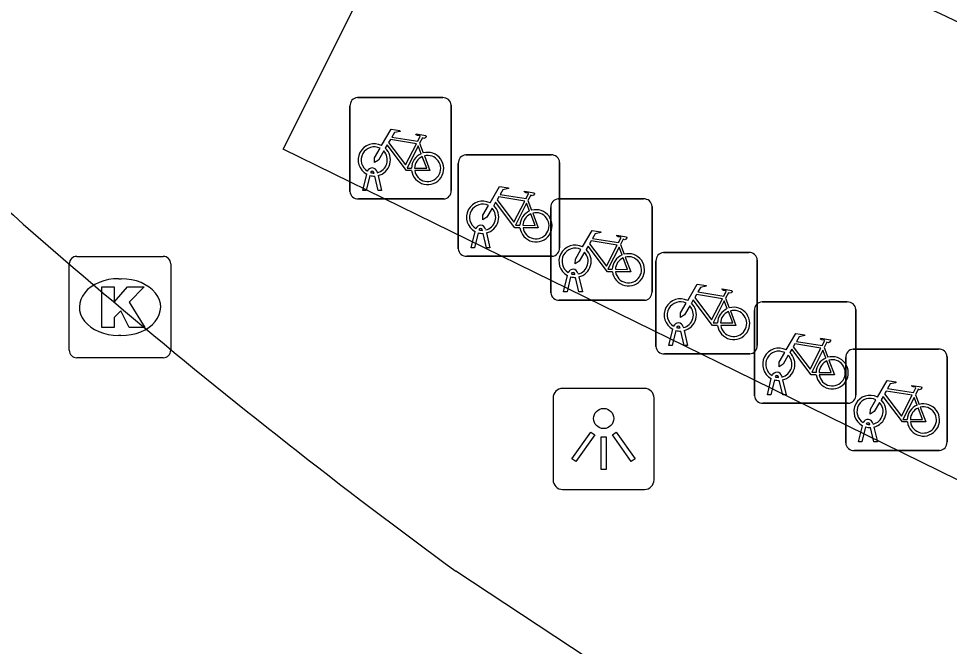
# Model space of a CAD drawing. Extents: x 158838 to 160074, y 386376 to 387776.
# Drawn here: x 159492.92 to 159502.1, y 386934.24 to 386940.43 of the extents above; entities that cross this region are included whole.
import ezdxf

# ---------------------------------------------------------------- set-up
doc = ezdxf.new("R2010")
doc.units = 0
for name, color, linetype in [('IMGEO_Fietsenrek', 7, 'Continuous'), ('IMGEO_Kolk', 7, 'Continuous'), ('IMGEO_Lichtpunt', 7, 'Continuous'), ('IMGEO_Parkeervlak_open', 7, 'Continuous'), ('IMGEO_Rijbaan_lokaal_open', 7, 'Continuous')]:
    doc.layers.add(name, color=color, linetype=linetype)

msp = doc.modelspace()

# ---------------------------------------------------------------- linework, layer by layer
at = {"layer": 'IMGEO_Fietsenrek'}
for p, q in [((159496.2659, 386939.6515), (159497.1068, 386939.6515)), ((159497.1068, 386939.6515), (159496.2659, 386939.6515)), ((159496.1915, 386938.7269), (159496.1915, 386939.5678)), ((159496.1915, 386939.5678), (159496.1915, 386938.7269)), ((159497.1905, 386939.5771), (159497.1905, 386938.7362)), ((159497.1905, 386938.7362), (159497.1905, 386939.5771)), ((159496.8782, 386939.2012), (159496.9145, 386939.106)), ((159497.3349, 386939.0865), (159498.1758, 386939.0865)), ((159498.1758, 386939.0865), (159497.3349, 386939.0865)), ((159497.2605, 386938.1619), (159497.2605, 386939.0028)), ((159497.2605, 386939.0028), (159497.2605, 386938.1619)), ((159498.2595, 386939.0121), (159498.2595, 386938.1712)), ((159498.2595, 386938.1712), (159498.2595, 386939.0121)), ((159496.4289, 386938.9079), (159496.4279, 386938.9122)), ((159496.4596, 386938.9194), (159496.4614, 386938.9115)), ((159496.3185, 386938.7363), (159496.3568, 386938.8963)), ((159496.3872, 386938.8841), (159496.3519, 386938.7363)), ((159496.47, 386938.7363), (159496.4361, 386938.878)), ((159496.4684, 386938.8823), (159496.5034, 386938.7363)), ((159496.3519, 386938.7363), (159496.3185, 386938.7363)), ((159496.5034, 386938.7363), (159496.47, 386938.7363)), ((159497.1161, 386938.6525), (159496.2752, 386938.6525)), ((159496.2752, 386938.6525), (159497.1161, 386938.6525)), ((159497.9472, 386938.6362), (159497.9835, 386938.541)), ((159498.2469, 386938.6525), (159499.0878, 386938.6525)), ((159499.0878, 386938.6525), (159498.2469, 386938.6525)), ((159498.1725, 386937.7279), (159498.1725, 386938.5688)), ((159498.1725, 386938.5688), (159498.1725, 386937.7279)), ((159499.1715, 386938.5781), (159499.1715, 386937.7372)), ((159499.1715, 386937.7372), (159499.1715, 386938.5781)), ((159497.4979, 386938.3429), (159497.4969, 386938.3472)), ((159497.5286, 386938.3544), (159497.5304, 386938.3465)), ((159497.3875, 386938.1713), (159497.4258, 386938.3313)), ((159497.4562, 386938.3191), (159497.4209, 386938.1713)), ((159497.539, 386938.1713), (159497.5051, 386938.313)), ((159497.5374, 386938.3173), (159497.5724, 386938.1713)), ((159497.4209, 386938.1713), (159497.3875, 386938.1713)), ((159497.5724, 386938.1713), (159497.539, 386938.1713)), ((159498.8592, 386938.2022), (159498.8955, 386938.107)), ((159498.1851, 386938.0875), (159497.3442, 386938.0875)), ((159497.3442, 386938.0875), (159498.1851, 386938.0875)), ((159499.2849, 386938.1235), (159500.1258, 386938.1235)), ((159500.1258, 386938.1235), (159499.2849, 386938.1235)), ((159499.2105, 386937.1989), (159499.2105, 386938.0398)), ((159499.2105, 386938.0398), (159499.2105, 386937.1989)), ((159500.2095, 386938.0491), (159500.2095, 386937.2082)), ((159500.2095, 386937.2082), (159500.2095, 386938.0491)), ((159498.2995, 386937.7373), (159498.3378, 386937.8973)), ((159498.4099, 386937.9089), (159498.4089, 386937.9132)), ((159498.4406, 386937.9204), (159498.4424, 386937.9125)), ((159498.3682, 386937.8851), (159498.3329, 386937.7373)), ((159498.451, 386937.7373), (159498.4171, 386937.879)), ((159498.4494, 386937.8833), (159498.4844, 386937.7373)), ((159498.3329, 386937.7373), (159498.2995, 386937.7373)), ((159498.4844, 386937.7373), (159498.451, 386937.7373)), ((159499.0971, 386937.6535), (159498.2562, 386937.6535)), ((159498.2562, 386937.6535), (159499.0971, 386937.6535)), ((159499.8972, 386937.6732), (159499.9335, 386937.578)), ((159500.2569, 386937.6365), (159501.0978, 386937.6365)), ((159501.0978, 386937.6365), (159500.2569, 386937.6365)), ((159500.1825, 386936.7119), (159500.1825, 386937.5528)), ((159500.1825, 386937.5528), (159500.1825, 386936.7119)), ((159501.1815, 386937.5621), (159501.1815, 386936.7212)), ((159501.1815, 386936.7212), (159501.1815, 386937.5621)), ((159499.3375, 386937.2083), (159499.3758, 386937.3683)), ((159499.4062, 386937.3561), (159499.3709, 386937.2083)), ((159499.4479, 386937.3799), (159499.4469, 386937.3842)), ((159499.489, 386937.2083), (159499.4551, 386937.35)), ((159499.4786, 386937.3914), (159499.4804, 386937.3835)), ((159499.4874, 386937.3543), (159499.5224, 386937.2083)), ((159499.3709, 386937.2083), (159499.3375, 386937.2083)), ((159499.5224, 386937.2083), (159499.489, 386937.2083)), ((159500.8692, 386937.1862), (159500.9055, 386937.091)), ((159501.1569, 386937.1715), (159501.9978, 386937.1715)), ((159501.9978, 386937.1715), (159501.1569, 386937.1715)), ((159500.1351, 386937.1245), (159499.2942, 386937.1245)), ((159499.2942, 386937.1245), (159500.1351, 386937.1245)), ((159501.0825, 386936.2469), (159501.0825, 386937.0878)), ((159501.0825, 386937.0878), (159501.0825, 386936.2469)), ((159502.0815, 386937.0971), (159502.0815, 386936.2562)), ((159502.0815, 386936.2562), (159502.0815, 386937.0971)), ((159500.3095, 386936.7213), (159500.3478, 386936.8813)), ((159500.4199, 386936.8929), (159500.4189, 386936.8972)), ((159500.4506, 386936.9044), (159500.4524, 386936.8965)), ((159500.3782, 386936.8691), (159500.3429, 386936.7213)), ((159500.461, 386936.7213), (159500.4271, 386936.863)), ((159500.4594, 386936.8673), (159500.4944, 386936.7213)), ((159500.3429, 386936.7213), (159500.3095, 386936.7213)), ((159500.4944, 386936.7213), (159500.461, 386936.7213)), ((159501.7692, 386936.7212), (159501.8055, 386936.626)), ((159501.1071, 386936.6375), (159500.2662, 386936.6375)), ((159500.2662, 386936.6375), (159501.1071, 386936.6375)), ((159501.3199, 386936.4279), (159501.3189, 386936.4322)), ((159501.3506, 386936.4394), (159501.3524, 386936.4315)), ((159501.2095, 386936.2563), (159501.2478, 386936.4163)), ((159501.2782, 386936.4041), (159501.2429, 386936.2563)), ((159501.361, 386936.2563), (159501.3271, 386936.398)), ((159501.3594, 386936.4023), (159501.3944, 386936.2563)), ((159501.2429, 386936.2563), (159501.2095, 386936.2563)), ((159501.3944, 386936.2563), (159501.361, 386936.2563)), ((159502.0071, 386936.1725), (159501.1662, 386936.1725)), ((159501.1662, 386936.1725), (159502.0071, 386936.1725))]:
    msp.add_line(p, q, dxfattribs=at)
for points in [[(159496.5041, 386939.1782), (159496.5988, 386939.3417), (159496.685, 386939.3279), (159496.6867, 386939.3192), (159496.6306, 386939.3083), (159496.6044, 386939.263), (159496.8596, 386939.2222)], [(159496.8596, 386939.2222), (159496.8846, 386939.271), (159496.8795, 386939.275), (159496.8563, 386939.2787), (159496.8436, 386939.2862), (159496.8426, 386939.2893), (159496.8448, 386939.2939), (159496.9396, 386939.2788), (159496.9419, 386939.2685), (159496.9325, 386939.2561), (159496.9201, 386939.2497), (159496.9056, 386939.2559), (159496.8782, 386939.2012)], [(159496.7998, 386938.9335), (159496.7501, 386938.9336), (159496.5594, 386939.1853), (159496.5404, 386939.1525)], [(159496.8467, 386939.197), (159496.5899, 386939.238), (159496.5732, 386939.2092), (159496.7402, 386938.9889), (159496.8467, 386939.197)], [(159496.8947, 386939.099), (159496.8654, 386939.1758), (159496.756, 386938.9577), (159496.7987, 386938.9576)], [(159496.5248, 386939.1257), (159496.4732, 386939.0365), (159496.4333, 386939.0105), (159496.4345, 386939.058), (159496.489, 386939.1522)], [(159496.8287, 386938.9575), (159496.9486, 386938.9573), (159496.9054, 386939.0709)], [(159496.9252, 386939.0778), (159496.9802, 386938.9332), (159496.8301, 386938.9335)], [(159497.5731, 386938.6132), (159497.6678, 386938.7767), (159497.754, 386938.7629), (159497.7557, 386938.7542), (159497.6996, 386938.7433), (159497.6734, 386938.698), (159497.9286, 386938.6572)], [(159497.9286, 386938.6572), (159497.9536, 386938.706), (159497.9485, 386938.71), (159497.9253, 386938.7137), (159497.9126, 386938.7212), (159497.9116, 386938.7243), (159497.9138, 386938.7289), (159498.0086, 386938.7138), (159498.0109, 386938.7035), (159498.0015, 386938.6911), (159497.9891, 386938.6847), (159497.9746, 386938.6909), (159497.9472, 386938.6362)], [(159497.9157, 386938.632), (159497.6589, 386938.673), (159497.6422, 386938.6442), (159497.8092, 386938.4239), (159497.9157, 386938.632)], [(159497.5938, 386938.5607), (159497.5422, 386938.4715), (159497.5023, 386938.4455), (159497.5035, 386938.493), (159497.558, 386938.5872)], [(159497.8688, 386938.3685), (159497.8191, 386938.3686), (159497.6284, 386938.6203), (159497.6094, 386938.5875)], [(159497.9637, 386938.534), (159497.9344, 386938.6108), (159497.825, 386938.3927), (159497.8677, 386938.3926)], [(159497.8977, 386938.3925), (159498.0176, 386938.3923), (159497.9744, 386938.5059)], [(159497.9942, 386938.5128), (159498.0492, 386938.3682), (159497.8991, 386938.3685)], [(159498.4851, 386938.1792), (159498.5798, 386938.3427), (159498.666, 386938.3289), (159498.6677, 386938.3202), (159498.6116, 386938.3093), (159498.5854, 386938.264), (159498.8406, 386938.2232)], [(159498.8406, 386938.2232), (159498.8656, 386938.272), (159498.8605, 386938.276), (159498.8373, 386938.2797), (159498.8246, 386938.2872), (159498.8236, 386938.2903), (159498.8258, 386938.2949), (159498.9206, 386938.2798), (159498.9229, 386938.2695), (159498.9135, 386938.2571), (159498.9011, 386938.2507), (159498.8866, 386938.2569), (159498.8592, 386938.2022)], [(159498.7808, 386937.9345), (159498.7311, 386937.9346), (159498.5404, 386938.1863), (159498.5214, 386938.1535)], [(159498.8277, 386938.198), (159498.5709, 386938.239), (159498.5542, 386938.2102), (159498.7212, 386937.9899), (159498.8277, 386938.198)], [(159498.8757, 386938.1), (159498.8464, 386938.1768), (159498.737, 386937.9587), (159498.7797, 386937.9586)], [(159498.5058, 386938.1267), (159498.4542, 386938.0375), (159498.4143, 386938.0115), (159498.4155, 386938.059), (159498.47, 386938.1532)], [(159498.8097, 386937.9585), (159498.9296, 386937.9583), (159498.8864, 386938.0719)], [(159498.9062, 386938.0788), (159498.9612, 386937.9342), (159498.8111, 386937.9345)], [(159499.5231, 386937.6502), (159499.6178, 386937.8137), (159499.704, 386937.7999), (159499.7057, 386937.7912), (159499.6496, 386937.7803), (159499.6234, 386937.735), (159499.8786, 386937.6942)], [(159499.8657, 386937.669), (159499.6089, 386937.71), (159499.5922, 386937.6812), (159499.7592, 386937.4609), (159499.8657, 386937.669)], [(159499.8786, 386937.6942), (159499.9036, 386937.743), (159499.8985, 386937.747), (159499.8753, 386937.7507), (159499.8626, 386937.7582), (159499.8616, 386937.7613), (159499.8638, 386937.7659), (159499.9586, 386937.7508), (159499.9609, 386937.7405), (159499.9515, 386937.7281), (159499.9391, 386937.7217), (159499.9246, 386937.7279), (159499.8972, 386937.6732)], [(159499.5438, 386937.5977), (159499.4922, 386937.5085), (159499.4523, 386937.4825), (159499.4535, 386937.53), (159499.508, 386937.6242)], [(159499.8188, 386937.4055), (159499.7691, 386937.4056), (159499.5784, 386937.6573), (159499.5594, 386937.6245)], [(159499.9137, 386937.571), (159499.8844, 386937.6478), (159499.775, 386937.4297), (159499.8177, 386937.4296)], [(159499.8477, 386937.4295), (159499.9676, 386937.4293), (159499.9244, 386937.5429)], [(159499.9442, 386937.5498), (159499.9992, 386937.4052), (159499.8491, 386937.4055)], [(159500.4951, 386937.1632), (159500.5898, 386937.3267), (159500.676, 386937.3129), (159500.6777, 386937.3042), (159500.6216, 386937.2933), (159500.5954, 386937.248), (159500.8506, 386937.2072)], [(159500.8506, 386937.2072), (159500.8756, 386937.256), (159500.8705, 386937.26), (159500.8473, 386937.2637), (159500.8346, 386937.2712), (159500.8336, 386937.2743), (159500.8358, 386937.2789), (159500.9306, 386937.2638), (159500.9329, 386937.2535), (159500.9235, 386937.2411), (159500.9111, 386937.2347), (159500.8966, 386937.2409), (159500.8692, 386937.1862)], [(159500.7908, 386936.9185), (159500.7411, 386936.9186), (159500.5504, 386937.1703), (159500.5314, 386937.1375)], [(159500.8377, 386937.182), (159500.5809, 386937.223), (159500.5642, 386937.1942), (159500.7312, 386936.9739), (159500.8377, 386937.182)], [(159500.8857, 386937.084), (159500.8564, 386937.1608), (159500.747, 386936.9427), (159500.7897, 386936.9426)], [(159500.5158, 386937.1107), (159500.4642, 386937.0215), (159500.4243, 386936.9955), (159500.4255, 386937.043), (159500.48, 386937.1372)], [(159500.9162, 386937.0628), (159500.9712, 386936.9182), (159500.8211, 386936.9185)], [(159500.8197, 386936.9425), (159500.9396, 386936.9423), (159500.8964, 386937.0559)], [(159501.3951, 386936.6982), (159501.4898, 386936.8617), (159501.576, 386936.8479), (159501.5777, 386936.8392), (159501.5216, 386936.8283), (159501.4954, 386936.783), (159501.7506, 386936.7422)], [(159501.7506, 386936.7422), (159501.7756, 386936.791), (159501.7705, 386936.795), (159501.7473, 386936.7987), (159501.7346, 386936.8062), (159501.7336, 386936.8093), (159501.7358, 386936.8139), (159501.8306, 386936.7988), (159501.8329, 386936.7885), (159501.8235, 386936.7761), (159501.8111, 386936.7697), (159501.7966, 386936.7759), (159501.7692, 386936.7212)], [(159501.6908, 386936.4535), (159501.6411, 386936.4536), (159501.4504, 386936.7053), (159501.4314, 386936.6725)], [(159501.7377, 386936.717), (159501.4809, 386936.758), (159501.4642, 386936.7292), (159501.6312, 386936.5089), (159501.7377, 386936.717)], [(159501.7857, 386936.619), (159501.7564, 386936.6958), (159501.647, 386936.4777), (159501.6897, 386936.4776)], [(159501.4158, 386936.6457), (159501.3642, 386936.5565), (159501.3243, 386936.5305), (159501.3255, 386936.578), (159501.38, 386936.6722)], [(159501.7197, 386936.4775), (159501.8396, 386936.4773), (159501.7964, 386936.5909)], [(159501.8162, 386936.5978), (159501.8712, 386936.4532), (159501.7211, 386936.4535)]]:
    msp.add_lwpolyline(points, dxfattribs=at)
for centre, radius, start, end in [((159496.2692, 386939.5736), 0.0779, 92.4484, 184.28452), ((159496.2692, 386939.5736), 0.0779, 92.4484, 184.28452), ((159497.1126, 386939.5738), 0.0779, 2.4484, 94.28452), ((159497.1126, 386939.5738), 0.0779, 2.4484, 94.28452), ((159496.4311, 386939.0369), 0.159, 62.67661, 242.13685), ((159496.4311, 386939.0369), 0.129, 63.31916, 238.90302), ((159496.4311, 386939.0369), 0.129, 283.60429, 43.43025), ((159496.4311, 386939.0369), 0.159, 283.5766, 46.60424), ((159496.9577, 386938.9529), 0.159, 113.3408, 178.32165), ((159496.9577, 386938.9529), 0.159, 187.0065, 105.77075), ((159496.9577, 386938.9529), 0.129, 188.67146, 104.58832), ((159497.3382, 386939.0086), 0.0779, 92.4484, 184.28452), ((159497.3382, 386939.0086), 0.0779, 92.4484, 184.28452), ((159498.1816, 386939.0088), 0.0779, 2.4484, 94.28452), ((159498.1816, 386939.0088), 0.0779, 2.4484, 94.28452), ((159496.9577, 386938.9529), 0.129, 113.92302, 177.95563), ((159496.4109, 386938.9083), 0.0499, 12.8025, 158.69338), ((159496.4109, 386938.9083), 0.0174, 12.8025, 163.45023), ((159496.4311, 386939.0369), 0.129, 253.41502, 269.02044), ((159496.4311, 386939.0369), 0.159, 253.99666, 271.78671), ((159496.2694, 386938.7302), 0.0779, 182.4484, 274.28452), ((159496.2694, 386938.7302), 0.0779, 182.4484, 274.28452), ((159497.1128, 386938.7304), 0.0779, 272.4484, 4.28452), ((159497.1128, 386938.7304), 0.0779, 272.4484, 4.28452), ((159497.5001, 386938.4719), 0.159, 62.67661, 242.13685), ((159498.2502, 386938.5746), 0.0779, 92.4484, 184.28452), ((159498.2502, 386938.5746), 0.0779, 92.4484, 184.28452), ((159499.0936, 386938.5748), 0.0779, 2.4484, 94.28452), ((159499.0936, 386938.5748), 0.0779, 2.4484, 94.28452), ((159497.5001, 386938.4719), 0.129, 63.31916, 238.90302), ((159497.5001, 386938.4719), 0.129, 283.60429, 43.43025), ((159497.5001, 386938.4719), 0.159, 283.5766, 46.60424), ((159498.0267, 386938.3879), 0.159, 113.3408, 178.32165), ((159498.0267, 386938.3879), 0.159, 187.0065, 105.77075), ((159498.0267, 386938.3879), 0.129, 113.92302, 177.95563), ((159498.0267, 386938.3879), 0.129, 188.67146, 104.58832), ((159497.4799, 386938.3433), 0.0499, 12.8025, 158.69338), ((159497.4799, 386938.3433), 0.0174, 12.8025, 163.45023), ((159497.5001, 386938.4719), 0.129, 253.41502, 269.02044), ((159497.5001, 386938.4719), 0.159, 253.99666, 271.78671), ((159497.3384, 386938.1652), 0.0779, 182.4484, 274.28452), ((159497.3384, 386938.1652), 0.0779, 182.4484, 274.28452), ((159498.1818, 386938.1654), 0.0779, 272.4484, 4.28452), ((159498.1818, 386938.1654), 0.0779, 272.4484, 4.28452), ((159498.4121, 386938.0379), 0.159, 62.67661, 242.13685), ((159498.4121, 386938.0379), 0.129, 63.31916, 238.90302), ((159498.4121, 386938.0379), 0.129, 283.60429, 43.43025), ((159498.4121, 386938.0379), 0.159, 283.5766, 46.60424), ((159498.9387, 386937.9539), 0.159, 113.3408, 178.32165), ((159498.9387, 386937.9539), 0.159, 187.0065, 105.77075), ((159498.9387, 386937.9539), 0.129, 113.92302, 177.95563), ((159498.9387, 386937.9539), 0.129, 188.67146, 104.58832), ((159499.2882, 386938.0456), 0.0779, 92.4484, 184.28452), ((159499.2882, 386938.0456), 0.0779, 92.4484, 184.28452), ((159500.1316, 386938.0458), 0.0779, 2.4484, 94.28452), ((159500.1316, 386938.0458), 0.0779, 2.4484, 94.28452), ((159498.3919, 386937.9093), 0.0499, 12.8025, 158.69338), ((159498.3919, 386937.9093), 0.0174, 12.8025, 163.45023), ((159498.4121, 386938.0379), 0.129, 253.41502, 269.02044), ((159498.4121, 386938.0379), 0.159, 253.99666, 271.78671), ((159498.2504, 386937.7312), 0.0779, 182.4484, 274.28452), ((159498.2504, 386937.7312), 0.0779, 182.4484, 274.28452), ((159499.0938, 386937.7314), 0.0779, 272.4484, 4.28452), ((159499.0938, 386937.7314), 0.0779, 272.4484, 4.28452), ((159499.4501, 386937.5089), 0.159, 62.67661, 242.13685), ((159499.4501, 386937.5089), 0.129, 63.31916, 238.90302), ((159499.4501, 386937.5089), 0.159, 283.5766, 46.60424), ((159500.2602, 386937.5586), 0.0779, 92.4484, 184.28452), ((159500.2602, 386937.5586), 0.0779, 92.4484, 184.28452), ((159501.1036, 386937.5588), 0.0779, 2.4484, 94.28452), ((159501.1036, 386937.5588), 0.0779, 2.4484, 94.28452), ((159499.4501, 386937.5089), 0.129, 283.60429, 43.43025), ((159499.9767, 386937.4249), 0.159, 113.3408, 178.32165), ((159499.9767, 386937.4249), 0.159, 187.0065, 105.77075), ((159499.9767, 386937.4249), 0.129, 113.92302, 177.95563), ((159499.9767, 386937.4249), 0.129, 188.67146, 104.58832), ((159499.4299, 386937.3803), 0.0499, 12.8025, 158.69338), ((159499.4501, 386937.5089), 0.159, 253.99666, 271.78671), ((159499.4299, 386937.3803), 0.0174, 12.8025, 163.45023), ((159499.4501, 386937.5089), 0.129, 253.41502, 269.02044), ((159499.2884, 386937.2022), 0.0779, 182.4484, 274.28452), ((159499.2884, 386937.2022), 0.0779, 182.4484, 274.28452), ((159500.1318, 386937.2024), 0.0779, 272.4484, 4.28452), ((159500.1318, 386937.2024), 0.0779, 272.4484, 4.28452), ((159500.4221, 386937.0219), 0.159, 62.67661, 242.13685), ((159501.1602, 386937.0936), 0.0779, 92.4484, 184.28452), ((159501.1602, 386937.0936), 0.0779, 92.4484, 184.28452), ((159502.0036, 386937.0938), 0.0779, 2.4484, 94.28452), ((159502.0036, 386937.0938), 0.0779, 2.4484, 94.28452), ((159500.4221, 386937.0219), 0.129, 63.31916, 238.90302), ((159500.4221, 386937.0219), 0.129, 283.60429, 43.43025), ((159500.4221, 386937.0219), 0.159, 283.5766, 46.60424), ((159500.9487, 386936.9379), 0.159, 113.3408, 178.32165), ((159500.9487, 386936.9379), 0.159, 187.0065, 105.77075), ((159500.9487, 386936.9379), 0.129, 188.67146, 104.58832), ((159500.9487, 386936.9379), 0.129, 113.92302, 177.95563), ((159500.4019, 386936.8933), 0.0499, 12.8025, 158.69338), ((159500.4019, 386936.8933), 0.0174, 12.8025, 163.45023), ((159500.4221, 386937.0219), 0.129, 253.41502, 269.02044), ((159500.4221, 386937.0219), 0.159, 253.99666, 271.78671), ((159500.2604, 386936.7152), 0.0779, 182.4484, 274.28452), ((159500.2604, 386936.7152), 0.0779, 182.4484, 274.28452), ((159501.1038, 386936.7154), 0.0779, 272.4484, 4.28452), ((159501.1038, 386936.7154), 0.0779, 272.4484, 4.28452), ((159501.3221, 386936.5569), 0.159, 62.67661, 242.13685), ((159501.3221, 386936.5569), 0.129, 63.31916, 238.90302), ((159501.3221, 386936.5569), 0.129, 283.60429, 43.43025), ((159501.3221, 386936.5569), 0.159, 283.5766, 46.60424), ((159501.8487, 386936.4729), 0.159, 113.3408, 178.32165), ((159501.8487, 386936.4729), 0.159, 187.0065, 105.77075), ((159501.8487, 386936.4729), 0.129, 188.67146, 104.58832), ((159501.8487, 386936.4729), 0.129, 113.92302, 177.95563), ((159501.3019, 386936.4283), 0.0499, 12.8025, 158.69338), ((159501.3019, 386936.4283), 0.0174, 12.8025, 163.45023), ((159501.3221, 386936.5569), 0.129, 253.41502, 269.02044), ((159501.3221, 386936.5569), 0.159, 253.99666, 271.78671), ((159501.1604, 386936.2502), 0.0779, 182.4484, 274.28452), ((159501.1604, 386936.2502), 0.0779, 182.4484, 274.28452), ((159502.0038, 386936.2504), 0.0779, 272.4484, 4.28452), ((159502.0038, 386936.2504), 0.0779, 272.4484, 4.28452)]:
    msp.add_arc(centre, radius, start, end, dxfattribs=at)
at = {"layer": 'IMGEO_Kolk'}
for p, q in [((159493.4969, 386938.0865), (159494.3491, 386938.0865)), ((159493.4225, 386937.1599), (159493.4225, 386938.0121)), ((159494.4235, 386938.0121), (159494.4235, 386937.1599)), ((159493.9105, 386937.8657), (159493.9355, 386937.8657)), ((159493.9325, 386937.3063), (159493.9076, 386937.3063)), ((159494.3491, 386937.0855), (159493.4969, 386937.0855))]:
    msp.add_line(p, q, dxfattribs=at)
for points in [[(159493.4969, 386938.0865), (159494.3491, 386938.0865)], [(159493.4225, 386937.1599), (159493.4225, 386938.0121)], [(159494.4235, 386938.0121), (159494.4235, 386937.1599)], [(159493.7427, 386937.786), (159493.8662, 386937.786), (159493.8662, 386937.6348), (159493.9958, 386937.786), (159494.1604, 386937.786), (159494.0143, 386937.6351), (159494.1669, 386937.386), (159494.0146, 386937.386), (159493.9303, 386937.5502), (159493.8662, 386937.4832), (159493.8662, 386937.386), (159493.7427, 386937.386), (159493.7427, 386937.786)], [(159494.3491, 386937.0855), (159493.4969, 386937.0855)]]:
    msp.add_lwpolyline(points, dxfattribs=at)
for centre, start, end in [((159493.499, 386938.01), 91.55205, 178.44795), ((159493.499, 386938.01), 91.55205, 178.44795), ((159494.347, 386938.01), 1.55205, 88.44795), ((159494.347, 386938.01), 1.55205, 88.44795), ((159493.499, 386937.162), 181.55205, 268.44795), ((159493.499, 386937.162), 181.55205, 268.44795), ((159494.347, 386937.162), 271.55205, 358.44795), ((159494.347, 386937.162), 271.55205, 358.44795)]:
    msp.add_arc(centre, 0.0765, start, end, dxfattribs=at)
for centre, major_axis, ratio, start_param, end_param in [((159493.909, 386937.586), (-0.3872, 0.002), 0.722429, 4.712389, 7.853982), ((159493.934, 386937.586), (-0.3901, 0.002), 0.717154, 1.570796, 4.712389)]:
    msp.add_ellipse(centre, major_axis=major_axis, ratio=ratio, start_param=start_param, end_param=end_param, dxfattribs=at)
at = {"layer": 'IMGEO_Lichtpunt'}
for p, q in [((159499.0966, 386936.7841), (159498.2895, 386936.7841)), ((159499.0966, 386936.7841), (159498.2895, 386936.7841)), ((159498.1948, 386936.6895), (159498.1948, 386935.8823)), ((159498.1948, 386936.6895), (159498.1948, 386935.8823)), ((159499.1913, 386935.8823), (159499.1913, 386936.6895)), ((159499.1913, 386935.8823), (159499.1913, 386936.6895)), ((159498.2895, 386935.7877), (159499.0966, 386935.7877)), ((159498.2895, 386935.7877), (159499.0966, 386935.7877))]:
    msp.add_line(p, q, dxfattribs=at)
for points in [[(159498.5692, 386936.3528), (159498.6077, 386936.3253), (159498.4204, 386936.0629), (159498.3819, 386936.0904), (159498.5692, 386936.3528)], [(159498.7806, 386936.3251), (159498.8192, 386936.3525), (159499.0059, 386936.0896), (159498.9673, 386936.0622), (159498.7806, 386936.3251)], [(159498.6707, 386936.3051), (159498.718, 386936.3051), (159498.718, 386935.9827), (159498.6707, 386935.9827), (159498.6707, 386936.3051)]]:
    msp.add_lwpolyline(points, dxfattribs=at)
msp.add_circle((159498.6944, 386936.4874), 0.0994, dxfattribs=at)
for centre, start, end in [((159498.2895, 386936.6895), 90, 180), ((159498.2895, 386936.6895), 90, 180), ((159499.0966, 386936.6895), 0, 90), ((159499.0966, 386936.6895), 0, 90), ((159498.2895, 386935.8823), 180, 270), ((159498.2895, 386935.8823), 180, 270), ((159499.0966, 386935.8823), 270, 0), ((159499.0966, 386935.8823), 270, 360)]:
    msp.add_arc(centre, 0.0946, start, end, dxfattribs=at)
at = {"layer": 'IMGEO_Parkeervlak_open'}
msp.add_lwpolyline([(159507.578, 386936.32), (159506.396, 386933.814), (159500, 386936.953), (159495.534, 386939.144), (159496.847, 386941.774), (159496.912, 386942.194)], dxfattribs=at)
at = {"layer": 'IMGEO_Rijbaan_lokaal_open'}
msp.add_lwpolyline([(159500, 386933.156), (159497.237, 386934.981)], dxfattribs=at)
for centre, radius, start, end in [((159491.828, 386918.6094), 24.1249, 48.10425, 70.19992), ((159533.5894, 386984.6627), 61.5611, 226.043371, 233.806841), ((159533.8742, 386985.536), 67.675, 227.039337, 239.96407)]:
    msp.add_arc(centre, radius, start, end, dxfattribs=at)

doc.saveas('drawing.dxf')
